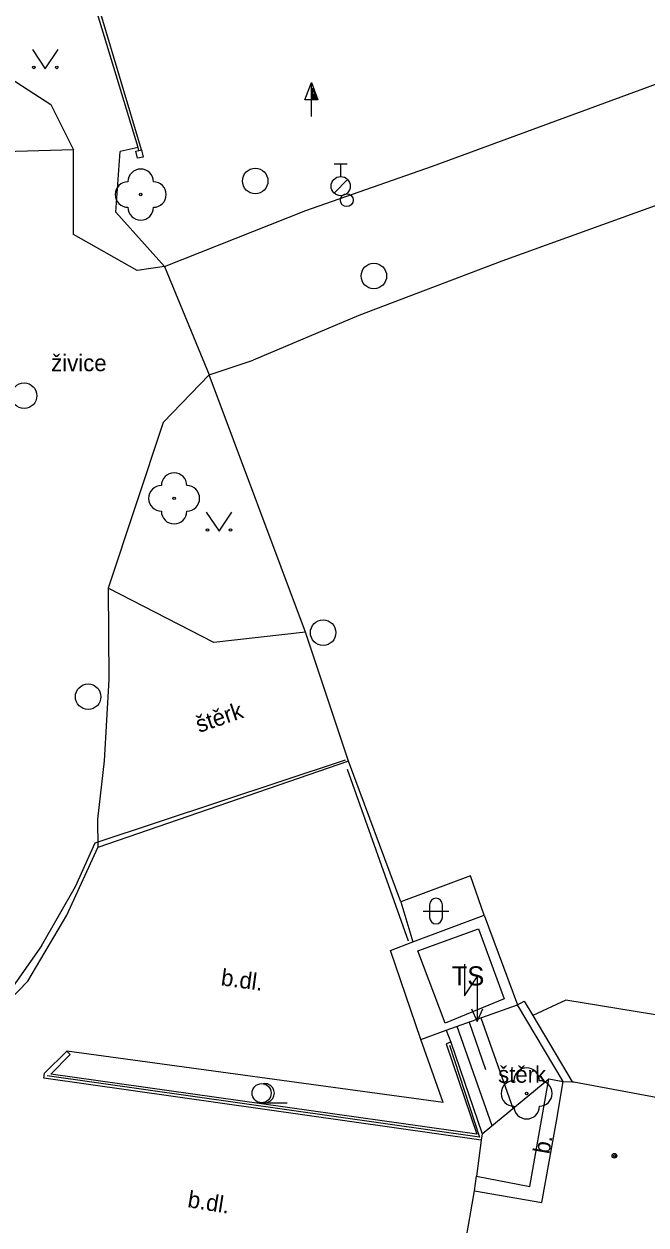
# Model space of a CAD drawing. Extents: x -598233 to -596890, y -1157848 to -1156431.
# Drawn here: x -597817.53 to -597793.14, y -1157095.4 to -1157048.36 of the extents above; entities that cross this region are included whole.
import ezdxf

# ---------------------------------------------------------------- set-up
doc = ezdxf.new("R2010")
doc.units = 0
for name, color, linetype in [('Level 10', 7, 'Continuous'), ('Level 11', 7, 'Continuous'), ('Level 14', 7, 'Continuous'), ('Level 15', 7, 'Continuous'), ('Level 22', 7, 'Continuous'), ('Level 24', 7, 'Continuous'), ('Level 25', 7, 'Continuous'), ('Level 27', 7, 'Continuous'), ('Level 28', 7, 'Continuous'), ('Level 36', 7, 'Continuous'), ('Level 39', 7, 'Continuous'), ('Level 40', 7, 'Continuous'), ('Level 41', 7, 'Continuous'), ('Level 5', 7, 'Continuous'), ('Level 51', 7, 'Continuous'), ('Level 7', 7, 'Continuous'), ('Level 8', 7, 'Continuous'), ('Level 9', 7, 'Continuous')]:
    doc.layers.add(name, color=color, linetype=linetype)

msp = doc.modelspace()

# ---------------------------------------------------------------- linework, layer by layer
at = {"layer": 'Level 10'}
for points in [[(-597812.02, -1157057.86), (-597806.48, -1157055.67), (-597801.51, -1157053.93), (-597777.05, -1157044.93), (-597753.97, -1157036.61), (-597735.54, -1157029.86), (-597718.9, -1157023.78), (-597708.86, -1157020.1), (-597700.27, -1157016.64), (-597698.67, -1157021.04)], [(-597698.67, -1157021.04), (-597719.12, -1157028.7), (-597733.59, -1157034), (-597752.93, -1157040.99), (-597776.81, -1157049.72), (-597798.79, -1157057.65), (-597804.4, -1157059.78), (-597808.54, -1157061.53)], [(-597812.02, -1157057.86), (-597813.09, -1157058.02), (-597815.59, -1157056.6), (-597815.58, -1157053.29), (-597819.66, -1157053.4), (-597822.49, -1157053.2)], [(-597810.26, -1157062.1), (-597808.54, -1157061.53)], [(-597810.26, -1157062.1), (-597812.07, -1157063.97)], [(-597812.07, -1157063.97), (-597814.22, -1157070.46), (-597814.2, -1157074.04), (-597814.38, -1157077.22)], [(-597814.38, -1157077.22), (-597814.64, -1157079.5)], [(-597814.64, -1157079.5), (-597814.63, -1157080.61)], [(-597800.82, -1157099.89), (-597800.99, -1157099.88), (-597801.12, -1157099.86), (-597813.56, -1157097.73), (-597821.74, -1157096.41), (-597824.61, -1157095.31), (-597826.1, -1157093.91), (-597827.18, -1157091.95), (-597823.93, -1157090.42), (-597821.3, -1157089), (-597818.81, -1157087.33), (-597817.38, -1157085.85), (-597815.84, -1157083.27), (-597814.63, -1157080.61)], [(-597802.28, -1157084.31), (-597799.48, -1157083.26)], [(-597800.97, -1157087.77), (-597798.18, -1157086.78)], [(-597801.97, -1157088.13), (-597800.97, -1157087.77)], [(-597801.09, -1157090.6), (-597801.97, -1157088.13)], [(-597801.09, -1157090.6), (-597815.85, -1157088.59)], [(-597799.6, -1157092.08), (-597799.79, -1157093.49)]]:
    msp.add_lwpolyline(points, dxfattribs=at)
at = {"layer": 'Level 11'}
for points in [[(-597823.23, -1157048.79), (-597818.75, -1157050.05), (-597816.47, -1157051.51), (-597815.58, -1157053.29)], [(-597806.49, -1157072.18), (-597810.08, -1157072.59), (-597814.22, -1157070.46)], [(-597804.8, -1157077.24), (-597814.63, -1157080.61)], [(-597802.75, -1157082.74), (-597802.28, -1157084.31)], [(-597801.97, -1157088.13), (-597803.16, -1157084.65), (-597802.28, -1157084.31)], [(-597800.97, -1157087.77), (-597800.79, -1157088.24)], [(-597800.98, -1157088.3), (-597799.77, -1157091.85), (-597816.47, -1157089.49), (-597815.71, -1157088.73)], [(-597799.79, -1157093.49), (-597797.69, -1157093.89), (-597796.95, -1157089.68), (-597796.39, -1157089.78)], [(-597799.87, -1157094.06), (-597799.79, -1157093.49)]]:
    msp.add_lwpolyline(points, dxfattribs=at)
at = {"layer": 'Level 14'}
msp.add_lwpolyline([(-597799.57, -1157091.83), (-597796.95, -1157089.68)], dxfattribs=at)
at = {"layer": 'Level 15'}
for points in [[(-597800.56, -1157087.62), (-597799.18, -1157091.51)], [(-597800.08, -1157087.46), (-597799.43, -1157089.31)], [(-597799.61, -1157087.29), (-597798.36, -1157090.83)]]:
    msp.add_lwpolyline(points, dxfattribs=at)
at = {"layer": 'Level 22'}
for centre in [(-597812.95, -1157055.04), (-597811.64, -1157066.94), (-597797.82, -1157090.25)]:
    msp.add_circle(centre, 0.05, dxfattribs=at)
for centre, start, end in [((-597812.95, -1157054.54), 0, 180), ((-597813.45, -1157055.04), 90, 270), ((-597812.45, -1157055.04), 270, 90), ((-597812.95, -1157055.54), 180, 0), ((-597811.64, -1157066.44), 0, 180), ((-597812.14, -1157066.94), 90, 270), ((-597811.14, -1157066.94), 270, 90), ((-597811.64, -1157067.44), 180, 0), ((-597797.82, -1157089.75), 0, 180), ((-597798.32, -1157090.25), 90, 270), ((-597797.32, -1157090.25), 270, 90), ((-597797.82, -1157090.75), 180, 0)]:
    msp.add_arc(centre, 0.5, start, end, dxfattribs=at)
at = {"layer": 'Level 24'}
for points in [[(-597813.14, -1157053.34), (-597813.02, -1157053.31), (-597812.92, -1157053.29), (-597812.86, -1157053.57)], [(-597812.86, -1157053.57), (-597813.08, -1157053.62), (-597813.14, -1157053.34)]]:
    msp.add_lwpolyline(points, dxfattribs=at)
at = {"layer": 'Level 25'}
for p, q in [((-597806.512, -1157051.328), (-597806.26, -1157050.654)), ((-597806.26, -1157051.328), (-597806.512, -1157051.328)), ((-597806.26, -1157051.98), (-597806.26, -1157051.33))]:
    msp.add_line(p, q, dxfattribs=at)
for points in [[(-597806.01, -1157051.33), (-597806.26, -1157051.33), (-597806.26, -1157050.654), (-597806.26, -1157050.654)], [(-597806.067, -1157051.29), (-597806.22, -1157051.29), (-597806.22, -1157050.877)], [(-597806.125, -1157051.25), (-597806.18, -1157051.25), (-597806.18, -1157051.101)]]:
    msp.add_lwpolyline(points, close=True, dxfattribs=at)
at = {"layer": 'Level 27'}
for centre in [(-597808.46, -1157054.51), (-597803.81, -1157058.23), (-597817.52, -1157062.92), (-597805.8, -1157072.2), (-597815.01, -1157074.71)]:
    msp.add_circle(centre, 0.5, dxfattribs=at)
at = {"layer": 'Level 28'}
for p, q in [((-597805.36, -1157053.835), (-597804.86, -1157053.835)), ((-597805.11, -1157054.335), (-597805.11, -1157053.835)), ((-597805.368, -1157054.982), (-597804.838, -1157054.452))]:
    msp.add_line(p, q, dxfattribs=at)
for centre, radius in [((-597805.11, -1157054.71), 0.375), ((-597804.87, -1157055.26), 0.25)]:
    msp.add_circle(centre, radius, dxfattribs=at)
at = {"layer": 'Level 36'}
for p, q in [((-597801.626, -1157082.856), (-597801.626, -1157083.356)), ((-597801.126, -1157082.856), (-597801.126, -1157083.356)), ((-597801.876, -1157083.106), (-597800.876, -1157083.106)), ((-597808.21, -1157090.615), (-597807.21, -1157090.615))]:
    msp.add_line(p, q, dxfattribs=at)
for points in [[(-597817.19, -1157049.36), (-597816.69, -1157050.11), (-597816.19, -1157049.36)], [(-597810.38, -1157067.48), (-597809.88, -1157068.23), (-597809.38, -1157067.48)], [(-597800.26, -1157085.18), (-597800.26, -1157086.43), (-597799.76, -1157085.68), (-597799.76, -1157087.43)], [(-597799.979, -1157086.941), (-597799.76, -1157087.43), (-597799.541, -1157086.941)]]:
    msp.add_lwpolyline(points, dxfattribs=at)
for centre, radius in [((-597817.1402, -1157050.0598), 0.05), ((-597816.2408, -1157050.0598), 0.05), ((-597810.3302, -1157068.1798), 0.05), ((-597809.4308, -1157068.1798), 0.05), ((-597808.21, -1157090.2396), 0.375)]:
    msp.add_circle(centre, radius, dxfattribs=at)
for centre, radius, start, end in [((-597801.3757, -1157082.8563), 0.25, 0, 180), ((-597801.3757, -1157083.3563), 0.25, 180, 0), ((-597808.085, -1157090.2396), 0.375, 260.40593, 99.59407)]:
    msp.add_arc(centre, radius, start, end, dxfattribs=at)
at = {"layer": 'Level 39'}
for radius in [0.09, 0.0398]:
    msp.add_circle((-597794.38, -1157092.69), radius, dxfattribs=at)
at = {"layer": 'Level 5'}
for points in [[(-597798.7, -1157086.55), (-597801.02, -1157087.5), (-597802.09, -1157084.66), (-597799.71, -1157083.8), (-597798.7, -1157086.55)], [(-597796.65, -1157091.33), (-597796.39, -1157089.78)], [(-597796.39, -1157089.78), (-597796.03, -1157089.8), (-597795.9699, -1157089.8)], [(-597795.9699, -1157089.8), (-597791.14, -1157090.7)], [(-597797.2199, -1157094.52), (-597796.65, -1157091.33)], [(-597800.43, -1157097.27), (-597799.87, -1157094.06)], [(-597799.87, -1157094.06), (-597797.2199, -1157094.52)]]:
    msp.add_lwpolyline(points, dxfattribs=at)
at = {"layer": 'Level 51'}
msp.add_lwpolyline([(-597696.13, -1157060.14), (-597775.66, -1157089.97), (-597796.29, -1157086.59), (-597797.58, -1157087.19)], dxfattribs=at)
at = {"layer": 'Level 7'}
for points in [[(-597812.92, -1157053.29), (-597814.51, -1157047.96), (-597811.26, -1157037), (-597809.39, -1157031.1), (-597803.97, -1157013.02)], [(-597813.02, -1157053.31), (-597813.05, -1157053.2), (-597814.64, -1157047.96), (-597811.37, -1157036.96), (-597809.51, -1157031.07), (-597805.73, -1157018.47)], [(-597812.02, -1157057.86), (-597813.93, -1157055.73), (-597813.76, -1157053.36)], [(-597813.05, -1157053.2), (-597813.76, -1157053.36)], [(-597799.48, -1157083.26), (-597800.02, -1157081.73), (-597802.75, -1157082.74), (-597804.8, -1157077.24), (-597806.49, -1157072.18), (-597810.26, -1157062.1)], [(-597799.48, -1157083.26), (-597798.18, -1157086.78)], [(-597796.39, -1157089.78), (-597798.18, -1157086.78), (-597797.92, -1157086.63)], [(-597797.92, -1157086.63), (-597797.58, -1157087.19), (-597796.03, -1157089.8)], [(-597800.79, -1157088.24), (-597799.57, -1157091.83), (-597799.6, -1157092.08), (-597816.75, -1157089.65), (-597816.72, -1157089.45), (-597815.85, -1157088.59), (-597815.71, -1157088.73)], [(-597800.79, -1157088.24), (-597800.98, -1157088.3)]]:
    msp.add_lwpolyline(points, dxfattribs=at)
at = {"layer": 'Level 8'}
msp.add_lwpolyline([(-597812.02, -1157057.86), (-597810.26, -1157062.1)], dxfattribs=at)
at = {"layer": 'Level 9'}
for points in [[(-597815.51, -1157082.15), (-597814.73, -1157080.43), (-597804.92, -1157077.18)], [(-597804.86, -1157077.55), (-597802.46, -1157084.27)], [(-597816.84, -1157084.47), (-597815.51, -1157082.15)], [(-597816.84, -1157084.47), (-597818.31, -1157086.57), (-597820.4, -1157088.12), (-597822.61, -1157089.45)], [(-597800.84, -1157088.36), (-597799.67, -1157091.96), (-597816.62, -1157089.56)]]:
    msp.add_lwpolyline(points, dxfattribs=at)

# ---------------------------------------------------------------- texts
at = {"layer": 'Level 40'}
for s, p in [('živice', (-597816.46, -1157061.96)), ('štěrk', (-597798.94, -1157089.83))]:
    msp.add_text(s, height=0.65, dxfattribs=at).set_placement(p)
for s, rotation, p in [('štěrk', 18.92313, (-597810.66, -1157076.13)), ('b.dl.', 352.24523, (-597809.83, -1157086.01)), ('b.', 79.86911, (-597796.93, -1157092.65)), ('b.dl.', 350.83323, (-597811.14, -1157094.7))]:
    msp.add_text(s, height=0.65, rotation=rotation, dxfattribs=at).set_placement(p)
at = {"layer": 'Level 41'}
msp.add_text('TS', height=0.75, dxfattribs=at).set_placement((-597800.76, -1157086.02))

doc.saveas('drawing.dxf')
